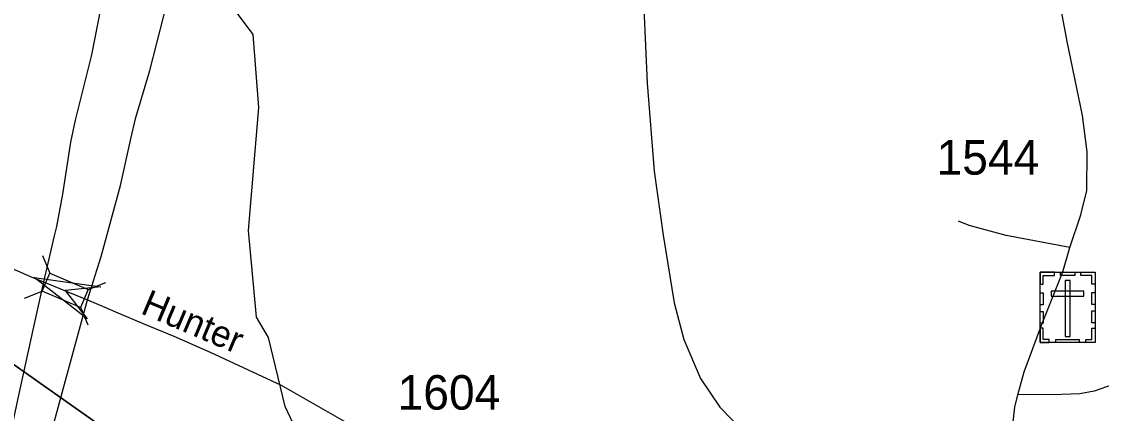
# Model space of a CAD drawing. Extents: x 2220236 to 2384410, y 720751 to 894131.
# Drawn here: x 2333388 to 2337300, y 818402 to 819820 of the extents above; entities that cross this region are included whole.
import ezdxf

# ---------------------------------------------------------------- set-up
doc = ezdxf.new("R2010")
doc.units = 0
for name, color, linetype in [('Exist Boundary Political City Limit New', 7, 'Continuous'), ('Exist Cultural Cemetery CELL', 7, 'Continuous'), ('Exist Hydrographic Creek Single Shore', 7, 'Continuous'), ('Exist Hydrographic Misc Water Feature', 7, 'Continuous'), ('Exist Road Non-System Type 51', 7, 'Continuous'), ('Exist Road Primary Interstate Divided Center Attributed', 7, 'Continuous'), ('Exist Road Secondary Structure Standard Bridge Attributed CELL', 7, 'Continuous'), ('Exist Road Secondary Structure Standard Bridge CELL', 7, 'Continuous'), ('Exist Road Secondary Type 51 Attributed', 7, 'Continuous'), ('Exist Road Secondary Type 51 Label', 7, 'Continuous'), ('Exist Road Secondary Type 51 Number Label', 7, 'Continuous'), ('Map Preparation Boundary City Limit Buffer Line', 7, 'Continuous')]:
    doc.layers.add(name, color=color, linetype=linetype)

msp = doc.modelspace()

# ---------------------------------------------------------------- linework, layer by layer
at = {"layer": 'Exist Boundary Political City Limit New'}
for points in [[(2333203.5, 818687.3), (2333676.7, 818355.7)], [(2333676.7, 818355.7), (2333203.5, 818687.3)]]:
    msp.add_lwpolyline(points, dxfattribs=at)
at = {"layer": 'Exist Cultural Cemetery CELL'}
for points in [[(2337078, 818912.7), (2337277.1, 818912.7), (2337277.1, 818658.1), (2337078, 818658.1)], [(2337078, 818869.4), (2337089.4, 818869.4), (2337089.4, 818901.6), (2337129.9, 818901.6), (2337129.9, 818912.7), (2337078, 818912.7)], [(2337152.1, 818912.7), (2337203.9, 818912.7), (2337203.9, 818901.3), (2337152.1, 818901.3)], [(2337187, 818883.4), (2337168.4, 818883.4), (2337168.4, 818680.7), (2337187, 818680.7)], [(2337277.2, 818869.4), (2337265.8, 818869.4), (2337265.8, 818901.6), (2337225.3, 818901.6), (2337225.3, 818912.7), (2337277.2, 818912.7)], [(2337118.8, 818844.7), (2337118.8, 818826), (2337236.6, 818826), (2337236.6, 818844.7)], [(2337078, 818795.3), (2337078, 818838.6), (2337089.4, 818838.6), (2337089.4, 818795.3)], [(2337265.8, 818796.3), (2337265.8, 818839.6), (2337277.2, 818839.6), (2337277.2, 818796.3)], [(2337078, 818728.1), (2337078, 818771.4), (2337089.4, 818771.4), (2337089.4, 818728.1)], [(2337265.7, 818730.4), (2337265.7, 818773.7), (2337277.1, 818773.7), (2337277.1, 818730.4)], [(2337111.1, 818658.2), (2337111.1, 818669.6), (2337089.1, 818669.6), (2337089.1, 818710.1), (2337078, 818710.1), (2337078, 818658.2)], [(2337244, 818658.1), (2337244, 818669.6), (2337266, 818669.6), (2337266, 818710), (2337277.1, 818710), (2337277.1, 818658.1)], [(2337135.5, 818669.6), (2337220.3, 818669.6), (2337220.3, 818658.2), (2337135.5, 818658.2)]]:
    msp.add_lwpolyline(points, close=True, dxfattribs=at)
at = {"layer": 'Exist Hydrographic Creek Single Shore'}
msp.add_lwpolyline([(2334584.1, 817064.6), (2334512.1, 817504.8), (2334482.1, 817943.4), (2334437.2, 818227), (2334343.1, 818426.7), (2334282.2, 818676.9), (2334239.2, 818750.7), (2334210.2, 819064.6), (2334247.1, 819509.1), (2334227.1, 819774.2), (2334134.2, 819898.3), (2334104.2, 820307.4), (2333964.1, 820853)], dxfattribs=at)
at = {"layer": 'Exist Hydrographic Misc Water Feature'}
msp.add_lwpolyline([(2335642.3, 819867.4), (2335654.4, 819597.2), (2335679.7, 819279.2), (2335712.7, 819047.7), (2335751.8, 818802.3), (2335787.9, 818669.1), (2335848.2, 818528.5), (2335917.5, 818424.3), (2336010.4, 818328.9)], dxfattribs=at)
at = {"layer": 'Exist Road Non-System Type 51'}
for points in [[(2337185.4, 819002.7), (2336955.2, 819045.9), (2336820.6, 819082.2), (2336782.6, 819097.7)], [(2337343.3, 818506.7), (2337273.7, 818481.9), (2337221.9, 818473.1), (2337155.9, 818470.4), (2336997.9, 818468.6)]]:
    msp.add_lwpolyline(points, dxfattribs=at)
at = {"layer": 'Exist Road Primary Interstate Divided Center Attributed'}
for points in [[(2335501.5, 824522.7), (2335126.6, 823850.2), (2334923.3, 823476.7), (2334827.5, 823294.8), (2334735.7, 823114.9), (2334632.1, 822892), (2334507, 822628), (2334413.2, 822407), (2334288.1, 822100), (2334178.7, 821798.8), (2334114.2, 821615), (2334039.9, 821378.4), (2333946.1, 821063.6), (2333854.2, 820715.5), (2333780, 820371.3), (2333707.7, 820040.8), (2333641.2, 819700.6), (2333582.6, 819464), (2333565, 819383.8), (2333535.7, 819196.1), (2333514.2, 819078.7), (2333505, 819039.8), (2333482.9, 818945.8), (2333467.1, 818878.5)], [(2333626.2, 818812.7), (2333676.7, 818969.9), (2333746.8, 819227.4), (2333783.9, 819395.5), (2333801.5, 819473.8), (2333852.3, 819643.9), (2333928.5, 819941.1), (2334069.2, 820469.1), (2334153.3, 820754.6), (2334206, 820930.6), (2334401.5, 821654.1), (2334471.8, 821920.1), (2334593, 822346.4), (2334681, 822626), (2334768.9, 822862.6), (2334823.6, 823003.4), (2334942.9, 823281.1), (2335054.3, 823525.5), (2335148.1, 823705.5), (2335238, 823871.7), (2335363.1, 824094.6), (2335587.4, 824501.4)], [(2333467.1, 818878.5), (2333431.2, 818715.5), (2333373.1, 818451.6), (2333304.3, 818131.4), (2333211.8, 817739.8), (2333074.2, 817258.2), (2332962.1, 816833.3)], [(2333129.1, 817009.3), (2333189.3, 817252.9), (2333369.1, 817853.6), (2333484.2, 818290.2), (2333583, 818653.8), (2333626.2, 818812.7)]]:
    msp.add_lwpolyline(points, dxfattribs=at)
at = {"layer": 'Exist Road Secondary Structure Standard Bridge Attributed CELL'}
msp.add_lwpolyline([(2333626, 818744.1), (2333433.7, 818894), (2333675.2, 818860.3), (2333546, 818846.5)], close=True, dxfattribs=at)
at = {"layer": 'Exist Road Secondary Structure Standard Bridge CELL'}
for p, q in [((2333464, 818973.6), (2333489.8, 818909.6)), ((2333398.2, 818818.9), (2333462.2, 818844.7)), ((2333628.7, 818850.2), (2333692.7, 818875.9)), ((2333601.7, 818786.7), (2333627.5, 818722.7))]:
    msp.add_line(p, q, dxfattribs=at)
msp.add_lwpolyline([(2333489.8, 818909.6), (2333628.9, 818850.5), (2333601.2, 818785.5), (2333462.2, 818844.7)], close=True, dxfattribs=at)
at = {"layer": 'Exist Road Secondary Type 51 Attributed'}
for points in [[(2336862.2, 816694.7), (2336869.3, 816822.5), (2336874.4, 817021), (2336938.4, 817883.7), (2336948.6, 818003.2), (2336972.1, 818298.3), (2336986.5, 818424.3), (2336997.9, 818468.6), (2337020.9, 818552.8), (2337082.9, 818721.4), (2337160.6, 818914.2), (2337185.4, 819002.7), (2337226, 819121), (2337247, 819209.3), (2337249.3, 819349.2), (2337231.7, 819481), (2337176.6, 819748.2), (2337133.9, 819975.6)], [(2332798.6, 819268.1), (2332937.4, 819163), (2333063.3, 819068.2), (2333144.4, 819021.4), (2333292.4, 818952.6), (2333403.7, 818904.7), (2333422.2, 818896.8), (2333467.1, 818878.5)], [(2333467.1, 818878.5), (2333550, 818844.8), (2333626.2, 818812.7)], [(2333626.2, 818812.7), (2333689.1, 818786.2), (2333727.9, 818769.8), (2333830.4, 818726.8), (2333939.5, 818682.1), (2334071.7, 818624.2), (2334328.5, 818504.5), (2334658.5, 818316.5), (2334900.5, 818149.5), (2335168.9, 817940.7), (2335266.9, 817865.8), (2335514, 817676.9), (2335717.8, 817511.4), (2335849.5, 817350.5), (2335876.3, 817311.3), (2336034.6, 817119.3), (2336133.6, 817022.5), (2336218.4, 816963.6), (2336315.8, 816918.9), (2336549.9, 816817.6), (2336773, 816728.5), (2336862.2, 816694.7)]]:
    msp.add_lwpolyline(points, dxfattribs=at)
at = {"layer": 'Map Preparation Boundary City Limit Buffer Line'}
for points in [[(2333203.5, 818687.3), (2333676.7, 818355.7)], [(2333676.7, 818355.7), (2333203.5, 818687.3)]]:
    msp.add_lwpolyline(points, dxfattribs=at)

# ---------------------------------------------------------------- texts
at = {"layer": 'Exist Road Secondary Type 51 Label'}
msp.add_text('Hunter', height=95, rotation=337.0336, dxfattribs=at).set_placement((2333815.4, 818765.3))
at = {"layer": 'Exist Road Secondary Type 51 Number Label'}
for s, p in [('1544', (2336703.1, 819266.4)), ('1604', (2334750.5, 818415.5))]:
    msp.add_text(s, height=125, dxfattribs=at).set_placement(p)

doc.saveas('drawing.dxf')
